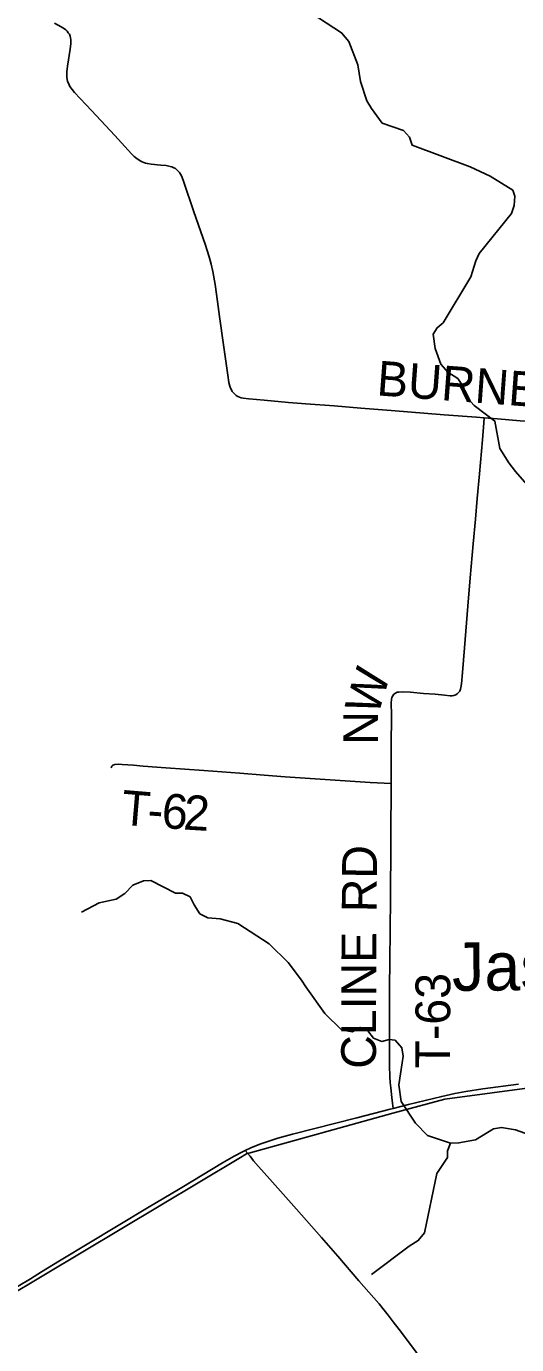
# Model space of a CAD drawing. Extents: x -51392 to 1635000, y 156707 to 696232.
# Drawn here: x 108334 to 112561, y 476810 to 488186 of the extents above; entities that cross this region are included whole.
import ezdxf

# ---------------------------------------------------------------- set-up
doc = ezdxf.new("R2010")
doc.units = 0
for name, color, linetype in [('GM_X_County_Road', 7, 'Continuous'), ('GM_X_County_Road_Text', 7, 'Continuous'), ('GM_X_Minor_River', 7, 'Continuous'), ('GM_X_Township', 7, 'Continuous'), ('GM_X_Township_Road', 7, 'Continuous'), ('GM_X_Township_Road_Text', 7, 'Continuous'), ('GM_X_Unincorporated_Text', 7, 'Continuous'), ('GM_X_US_Route', 7, 'Continuous')]:
    doc.layers.add(name, color=color, linetype=linetype)

msp = doc.modelspace()

# ---------------------------------------------------------------- linework, layer by layer
at = {"layer": 'GM_X_County_Road'}
for points in [[(108575, 488214), (108633, 488183), (108661, 488165), (108673, 488155), (108685, 488143), (108695, 488131), (108704, 488117), (108710, 488102), (108715, 488086), (108717, 488070), (108718, 488053), (108717, 488037), (108712, 487988), (108688, 487842), (108682, 487793), (108681, 487760), (108683, 487744), (108689, 487712), (108702, 487682), (108709, 487668), (108728, 487641), (108749, 487615), (108895, 487460), (109096, 487243), (109239, 487085), (109263, 487062), (109288, 487042), (109302, 487033), (109316, 487024), (109331, 487017), (109346, 487011), (109362, 487006), (109377, 487002), (109410, 486996), (109492, 486989), (109540, 486984), (109573, 486977), (109589, 486973), (109604, 486966), (109618, 486958), (109631, 486949), (109643, 486937), (109653, 486925), (109662, 486911), (109670, 486897), (109677, 486882), (109688, 486851), (109777, 486586), (109874, 486307), (109909, 486198), (109927, 486135), (109941, 486071), (109960, 485957), (109981, 485811), (109999, 485681), (110034, 485438), (110070, 485177), (110080, 485113), (110088, 485081), (110094, 485065), (110101, 485050), (110109, 485036), (110119, 485023), (110130, 485011), (110142, 485001), (110156, 484993), (110171, 484986), (110187, 484981), (110203, 484978), (110252, 484972), (110383, 484959), (110595, 484940), (110743, 484928), (110988, 484910), (111217, 484891), (111479, 484870), (111937, 484834), (112215, 484813), (112282, 484808)], [(112282, 484808), (112395, 484798), (112591, 484783), (112771, 484770), (112967, 484754), (113131, 484740), (113344, 484727), (113704, 484703), (114146, 484674), (114474, 484652), (114768, 484633), (114916, 484621), (114966, 484617)]]:
    msp.add_lwpolyline(points, dxfattribs=at)
at = {"layer": 'GM_X_Minor_River'}
for points in [[(112749, 484117), (112551, 484345), (112494, 484419), (112416, 484544), (112374, 484779), (112196, 484915), (112140, 484973), (112101, 485078), (112055, 485146), (111969, 485203), (111907, 485272), (111858, 485406), (111841, 485529), (111875, 485585), (111926, 485626), (112167, 486023), (112208, 486161), (112239, 486225), (112516, 486572), (112541, 486640), (112545, 486720), (112528, 486771), (112332, 486892), (112160, 486974), (111661, 487160), (111636, 487230), (111584, 487287), (111402, 487350), (111308, 487477), (111270, 487542), (111215, 487710), (111192, 487855), (111115, 488054), (111052, 488131), (110786, 488301)], [(108809, 480542), (108962, 480623), (109108, 480654), (109183, 480703), (109252, 480775), (109342, 480811), (109407, 480816), (109619, 480706), (109681, 480706), (109745, 480675), (109780, 480605), (109828, 480528), (109898, 480492), (110004, 480485), (110157, 480444), (110428, 480269), (110590, 480108), (110707, 479955), (110743, 479898), (110906, 479668), (111052, 479527), (111144, 479508), (111212, 479548), (111278, 479519), (111328, 479455), (111398, 479426), (111462, 479444), (111513, 479438), (111570, 479371), (111582, 479299), (111574, 479243), (111546, 479052), (111565, 478908), (111688, 478721), (111792, 478616), (111990, 478548), (112063, 478550), (112207, 478577), (112362, 478672), (112431, 478685), (112551, 478664), (112761, 478588)], [(111990, 478548), (111966, 478482), (111965, 478424), (111872, 478286), (111766, 477776), (111712, 477708), (111633, 477661), (111308, 477415)]]:
    msp.add_lwpolyline(points, dxfattribs=at)
at = {"layer": 'GM_X_Township'}
for points in [[(107808, 477008), (110165, 478417), (110231, 478456), (111494, 478808), (111943, 478929), (113617, 479154)], [(113617, 479154), (111943, 478929), (111494, 478808), (110231, 478456), (110165, 478417), (107808, 477008)]]:
    msp.add_lwpolyline(points, dxfattribs=at)
at = {"layer": 'GM_X_Township_Road'}
for points in [[(111478, 481652), (111479, 481773), (111479, 481969), (111481, 482248), (111480, 482346), (111483, 482379), (111486, 482395), (111493, 482409), (111502, 482422), (111515, 482432), (111530, 482439), (111546, 482441), (111579, 482442), (111645, 482439), (111759, 482430), (111857, 482422), (111938, 482414), (111987, 482410), (112004, 482410), (112020, 482412), (112036, 482417), (112049, 482426), (112061, 482437), (112070, 482450), (112076, 482465), (112081, 482481), (112086, 482513), (112095, 482611), (112111, 482824), (112141, 483182), (112161, 483427), (112187, 483721), (112206, 483933), (112221, 484112), (112240, 484324), (112266, 484618), (112278, 484765), (112282, 484808)], [(109065, 481787), (109070, 481801), (109079, 481811), (109095, 481815), (109127, 481818), (109160, 481817), (109258, 481809), (109341, 481803), (109536, 481788), (109863, 481764), (110173, 481741), (110385, 481725), (110564, 481711), (110825, 481693), (111299, 481662), (111478, 481652)], [(111497, 478848), (111491, 478895), (111485, 478944), (111475, 479025), (111471, 479073), (111467, 479122), (111464, 479220), (111464, 479318), (111465, 479564), (111466, 479891), (111468, 480120), (111472, 480659), (111476, 481134), (111477, 481346), (111478, 481494), (111478, 481652)], [(111800, 476602), (111638, 476823), (111548, 476942), (111497, 477008), (111452, 477065), (111406, 477122), (111375, 477161), (111330, 477213), (111201, 477362), (111019, 477573), (110879, 477734), (110662, 477980), (110434, 478238), (110336, 478348), (110292, 478397), (110262, 478435), (110221, 478485)]]:
    msp.add_lwpolyline(points, dxfattribs=at)
at = {"layer": 'GM_X_US_Route'}
msp.add_lwpolyline([(108157, 477251), (108368, 477378), (108465, 477438), (108619, 477532), (108886, 477693), (109097, 477820), (109392, 477998), (109645, 478150), (109673, 478166), (110024, 478378), (110124, 478435), (110196, 478473), (110221, 478485), (110270, 478508), (110346, 478539), (110423, 478566), (110501, 478591), (110627, 478625), (111183, 478768), (111469, 478841), (111497, 478848), (111628, 478882), (111915, 478952), (112027, 478977), (112123, 478995), (112269, 479017), (112578, 479059)], dxfattribs=at)

# ---------------------------------------------------------------- texts
at = {"layer": 'GM_X_County_Road_Text'}
msp.add_text('BURNETT-PERRILL', height=300, rotation=355.7645, dxfattribs=at).set_placement((111349, 485002))
at = {"layer": 'GM_X_Township_Road_Text'}
for s, rotation, p in [('W', 73.0975, (111363, 482228)), ('N', 89.9156, (111366, 481987)), ('T', 355.1909, (109144, 481298)), ('6', 355.7747, (109493, 481270)), ('2', 356.5187, (109682, 481256)), ('-', 355.7573, (109371, 481279)), ('RD', 89.5513, (111353, 480540)), ('CLINE', 89.8385, (111348, 479190)), ('T-63', 89.8432, (111987, 479192))]:
    msp.add_text(s, height=300, rotation=rotation, dxfattribs=at).set_placement(p)
at = {"layer": 'GM_X_Unincorporated_Text'}
msp.add_text('Jasper Mills', height=417, rotation=0.5386, dxfattribs=at).set_placement((112005, 479862))

doc.saveas('drawing.dxf')
